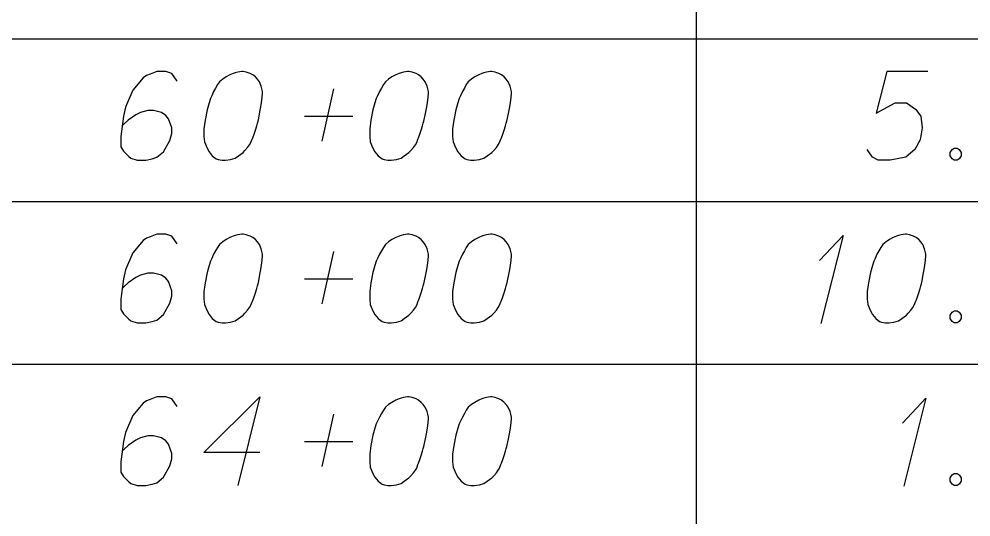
# Model space of a CAD drawing. Extents: x 2074207 to 2076812, y 516372 to 523312.
# Drawn here: x 2076345.6 to 2076397, y 517599.2 to 517626.1 of the extents above; entities that cross this region are included whole.
import ezdxf

# ---------------------------------------------------------------- set-up
doc = ezdxf.new("R2010")
doc.units = 0
doc.layers.add('Prop DirtTable_ Soil Test Results - Outline (Minor)', color=7, linetype='Continuous')
doc.layers.add('Prop DirtTable_ Soil Test Results - Tx (Sample Data)', color=7, linetype='Continuous')

msp = doc.modelspace()

# ---------------------------------------------------------------- linework, layer by layer
at = {"layer": 'Prop DirtTable_ Soil Test Results - Outline (Minor)'}
for p, q in [((2076382.2, 517633.83), (2076382.2, 517625.03)), ((2076260.609, 517625.03), (2076811.903, 517625.03)), ((2076260.609, 517625.03), (2076811.903, 517625.03)), ((2076382.2, 517625.03), (2076382.2, 517616.23)), ((2076260.609, 517616.23), (2076811.903, 517616.23)), ((2076260.609, 517616.23), (2076811.903, 517616.23)), ((2076382.2, 517616.23), (2076382.2, 517607.43)), ((2076260.609, 517607.43), (2076811.903, 517607.43)), ((2076260.609, 517607.43), (2076811.903, 517607.43)), ((2076382.2, 517607.43), (2076382.2, 517598.63))]:
    msp.add_line(p, q, dxfattribs=at)
at = {"layer": 'Prop DirtTable_ Soil Test Results - Tx (Sample Data)'}
for points in [[(2076354.149, 517622.745), (2076353.867, 517623.16), (2076353.55, 517623.274), (2076353.056, 517623.274), (2076352.703, 517623.122), (2076352.491, 517623.047), (2076352.315, 517622.933), (2076351.751, 517622.253), (2076351.363, 517621.346), (2076351.257, 517620.855), (2076351.116, 517619.759), (2076351.116, 517619.192), (2076351.257, 517618.965), (2076351.539, 517618.663), (2076351.645, 517618.587), (2076351.998, 517618.474), (2076352.456, 517618.474), (2076352.809, 517618.549), (2076353.056, 517618.625), (2076353.409, 517618.927), (2076353.761, 517619.532), (2076353.867, 517619.91), (2076353.867, 517620.212), (2076353.691, 517620.704), (2076353.55, 517620.893), (2076353.303, 517621.044), (2076352.879, 517621.157), (2076352.562, 517621.157), (2076352.174, 517621.044), (2076351.927, 517620.93), (2076351.504, 517620.628), (2076351.292, 517620.439), (2076351.186, 517620.326)], [(2076357.712, 517623.274), (2076357.642, 517623.274), (2076357.43, 517623.236), (2076357.289, 517623.198), (2076357.183, 517623.16), (2076357.007, 517623.085), (2076356.795, 517622.971), (2076356.619, 517622.858), (2076356.442, 517622.707), (2076356.336, 517622.556), (2076356.231, 517622.367), (2076356.125, 517622.178), (2076356.019, 517621.951), (2076355.948, 517621.8), (2076355.878, 517621.573), (2076355.772, 517621.195), (2076355.666, 517620.628), (2076355.596, 517620.174), (2076355.596, 517619.759), (2076355.631, 517619.456), (2076355.772, 517619.116), (2076355.878, 517618.927), (2076356.054, 517618.7), (2076356.266, 517618.549), (2076356.372, 517618.511), (2076356.583, 517618.474), (2076356.76, 517618.474), (2076357.042, 517618.511), (2076357.289, 517618.587), (2076357.465, 517618.7), (2076357.712, 517618.889), (2076357.818, 517619.003), (2076357.959, 517619.154), (2076358.065, 517619.305), (2076358.135, 517619.419), (2076358.206, 517619.608), (2076358.241, 517619.683), (2076358.312, 517619.872), (2076358.382, 517620.099), (2076358.453, 517620.326), (2076358.488, 517620.477), (2076358.523, 517620.59), (2076358.559, 517620.741), (2076358.629, 517621.082), (2076358.665, 517621.27), (2076358.7, 517621.459), (2076358.735, 517621.724), (2076358.77, 517622.064), (2076358.77, 517622.178), (2076358.735, 517622.329), (2076358.7, 517622.48), (2076358.594, 517622.707), (2076358.488, 517622.858), (2076358.382, 517622.971), (2076358.241, 517623.085), (2076358.1, 517623.16), (2076357.994, 517623.198), (2076357.889, 517623.236), (2076357.712, 517623.274)], [(2076366.672, 517623.274), (2076366.602, 517623.274), (2076366.39, 517623.236), (2076366.249, 517623.198), (2076366.143, 517623.16), (2076365.967, 517623.085), (2076365.755, 517622.971), (2076365.579, 517622.858), (2076365.402, 517622.707), (2076365.296, 517622.556), (2076365.191, 517622.367), (2076365.085, 517622.178), (2076364.979, 517621.951), (2076364.908, 517621.8), (2076364.838, 517621.573), (2076364.732, 517621.195), (2076364.626, 517620.628), (2076364.556, 517620.174), (2076364.556, 517619.759), (2076364.591, 517619.456), (2076364.732, 517619.116), (2076364.838, 517618.927), (2076365.014, 517618.7), (2076365.226, 517618.549), (2076365.332, 517618.511), (2076365.543, 517618.474), (2076365.72, 517618.474), (2076366.002, 517618.511), (2076366.249, 517618.587), (2076366.425, 517618.7), (2076366.672, 517618.889), (2076366.778, 517619.003), (2076366.919, 517619.154), (2076367.025, 517619.305), (2076367.095, 517619.419), (2076367.166, 517619.608), (2076367.201, 517619.683), (2076367.272, 517619.872), (2076367.342, 517620.099), (2076367.413, 517620.326), (2076367.448, 517620.477), (2076367.483, 517620.59), (2076367.519, 517620.741), (2076367.589, 517621.082), (2076367.625, 517621.27), (2076367.66, 517621.459), (2076367.695, 517621.724), (2076367.73, 517622.064), (2076367.73, 517622.178), (2076367.695, 517622.329), (2076367.66, 517622.48), (2076367.554, 517622.707), (2076367.448, 517622.858), (2076367.342, 517622.971), (2076367.201, 517623.085), (2076367.06, 517623.16), (2076366.954, 517623.198), (2076366.849, 517623.236), (2076366.672, 517623.274)], [(2076371.152, 517623.274), (2076371.082, 517623.274), (2076370.87, 517623.236), (2076370.729, 517623.198), (2076370.623, 517623.16), (2076370.447, 517623.085), (2076370.235, 517622.971), (2076370.059, 517622.858), (2076369.882, 517622.707), (2076369.776, 517622.556), (2076369.671, 517622.367), (2076369.565, 517622.178), (2076369.459, 517621.951), (2076369.388, 517621.8), (2076369.318, 517621.573), (2076369.212, 517621.195), (2076369.106, 517620.628), (2076369.036, 517620.174), (2076369.036, 517619.759), (2076369.071, 517619.456), (2076369.212, 517619.116), (2076369.318, 517618.927), (2076369.494, 517618.7), (2076369.706, 517618.549), (2076369.812, 517618.511), (2076370.023, 517618.474), (2076370.2, 517618.474), (2076370.482, 517618.511), (2076370.729, 517618.587), (2076370.905, 517618.7), (2076371.152, 517618.889), (2076371.258, 517619.003), (2076371.399, 517619.154), (2076371.505, 517619.305), (2076371.575, 517619.419), (2076371.646, 517619.608), (2076371.681, 517619.683), (2076371.752, 517619.872), (2076371.822, 517620.099), (2076371.893, 517620.326), (2076371.928, 517620.477), (2076371.963, 517620.59), (2076371.999, 517620.741), (2076372.069, 517621.082), (2076372.105, 517621.27), (2076372.14, 517621.459), (2076372.175, 517621.724), (2076372.21, 517622.064), (2076372.21, 517622.178), (2076372.175, 517622.329), (2076372.14, 517622.48), (2076372.034, 517622.707), (2076371.928, 517622.858), (2076371.822, 517622.971), (2076371.681, 517623.085), (2076371.54, 517623.16), (2076371.434, 517623.198), (2076371.329, 517623.236), (2076371.152, 517623.274)], [(2076394.716, 517623.274), (2076392.494, 517623.274), (2076391.929, 517621.006), (2076392.952, 517621.573), (2076393.552, 517621.573), (2076394.046, 517621.233), (2076394.328, 517620.855), (2076394.399, 517620.212), (2076394.293, 517619.57), (2076394.011, 517619.041), (2076393.517, 517618.625), (2076392.67, 517618.474), (2076392.035, 517618.474), (2076391.718, 517618.625), (2076391.436, 517619.041)], [(2076361.98, 517619.494), (2076362.615, 517622.329)], [(2076361.028, 517620.855), (2076363.638, 517620.855)], [(2076396.127, 517619.116), (2076396.304, 517619.116), (2076396.409, 517619.041), (2076396.515, 517618.889), (2076396.515, 517618.7), (2076396.409, 517618.549), (2076396.304, 517618.474), (2076396.127, 517618.474), (2076396.021, 517618.549), (2076395.916, 517618.7), (2076395.916, 517618.889), (2076396.021, 517619.041), (2076396.127, 517619.116)], [(2076354.149, 517613.945), (2076353.867, 517614.36), (2076353.55, 517614.474), (2076353.056, 517614.474), (2076352.703, 517614.322), (2076352.491, 517614.247), (2076352.315, 517614.133), (2076351.751, 517613.453), (2076351.363, 517612.546), (2076351.257, 517612.055), (2076351.116, 517610.959), (2076351.116, 517610.392), (2076351.257, 517610.165), (2076351.539, 517609.863), (2076351.645, 517609.787), (2076351.998, 517609.674), (2076352.456, 517609.674), (2076352.809, 517609.749), (2076353.056, 517609.825), (2076353.409, 517610.127), (2076353.761, 517610.732), (2076353.867, 517611.11), (2076353.867, 517611.412), (2076353.691, 517611.904), (2076353.55, 517612.093), (2076353.303, 517612.244), (2076352.879, 517612.357), (2076352.562, 517612.357), (2076352.174, 517612.244), (2076351.927, 517612.13), (2076351.504, 517611.828), (2076351.292, 517611.639), (2076351.186, 517611.526)], [(2076357.712, 517614.474), (2076357.642, 517614.474), (2076357.43, 517614.436), (2076357.289, 517614.398), (2076357.183, 517614.36), (2076357.007, 517614.285), (2076356.795, 517614.171), (2076356.619, 517614.058), (2076356.442, 517613.907), (2076356.336, 517613.756), (2076356.231, 517613.567), (2076356.125, 517613.378), (2076356.019, 517613.151), (2076355.948, 517613), (2076355.878, 517612.773), (2076355.772, 517612.395), (2076355.666, 517611.828), (2076355.596, 517611.374), (2076355.596, 517610.959), (2076355.631, 517610.656), (2076355.772, 517610.316), (2076355.878, 517610.127), (2076356.054, 517609.9), (2076356.266, 517609.749), (2076356.372, 517609.711), (2076356.583, 517609.674), (2076356.76, 517609.674), (2076357.042, 517609.711), (2076357.289, 517609.787), (2076357.465, 517609.9), (2076357.712, 517610.089), (2076357.818, 517610.203), (2076357.959, 517610.354), (2076358.065, 517610.505), (2076358.135, 517610.619), (2076358.206, 517610.808), (2076358.241, 517610.883), (2076358.312, 517611.072), (2076358.382, 517611.299), (2076358.453, 517611.526), (2076358.488, 517611.677), (2076358.523, 517611.79), (2076358.559, 517611.941), (2076358.629, 517612.282), (2076358.665, 517612.47), (2076358.7, 517612.659), (2076358.735, 517612.924), (2076358.77, 517613.264), (2076358.77, 517613.378), (2076358.735, 517613.529), (2076358.7, 517613.68), (2076358.594, 517613.907), (2076358.488, 517614.058), (2076358.382, 517614.171), (2076358.241, 517614.285), (2076358.1, 517614.36), (2076357.994, 517614.398), (2076357.889, 517614.436), (2076357.712, 517614.474)], [(2076366.672, 517614.474), (2076366.602, 517614.474), (2076366.39, 517614.436), (2076366.249, 517614.398), (2076366.143, 517614.36), (2076365.967, 517614.285), (2076365.755, 517614.171), (2076365.579, 517614.058), (2076365.402, 517613.907), (2076365.296, 517613.756), (2076365.191, 517613.567), (2076365.085, 517613.378), (2076364.979, 517613.151), (2076364.908, 517613), (2076364.838, 517612.773), (2076364.732, 517612.395), (2076364.626, 517611.828), (2076364.556, 517611.374), (2076364.556, 517610.959), (2076364.591, 517610.656), (2076364.732, 517610.316), (2076364.838, 517610.127), (2076365.014, 517609.9), (2076365.226, 517609.749), (2076365.332, 517609.711), (2076365.543, 517609.674), (2076365.72, 517609.674), (2076366.002, 517609.711), (2076366.249, 517609.787), (2076366.425, 517609.9), (2076366.672, 517610.089), (2076366.778, 517610.203), (2076366.919, 517610.354), (2076367.025, 517610.505), (2076367.095, 517610.619), (2076367.166, 517610.808), (2076367.201, 517610.883), (2076367.272, 517611.072), (2076367.342, 517611.299), (2076367.413, 517611.526), (2076367.448, 517611.677), (2076367.483, 517611.79), (2076367.519, 517611.941), (2076367.589, 517612.282), (2076367.625, 517612.47), (2076367.66, 517612.659), (2076367.695, 517612.924), (2076367.73, 517613.264), (2076367.73, 517613.378), (2076367.695, 517613.529), (2076367.66, 517613.68), (2076367.554, 517613.907), (2076367.448, 517614.058), (2076367.342, 517614.171), (2076367.201, 517614.285), (2076367.06, 517614.36), (2076366.954, 517614.398), (2076366.849, 517614.436), (2076366.672, 517614.474)], [(2076371.152, 517614.474), (2076371.082, 517614.474), (2076370.87, 517614.436), (2076370.729, 517614.398), (2076370.623, 517614.36), (2076370.447, 517614.285), (2076370.235, 517614.171), (2076370.059, 517614.058), (2076369.882, 517613.907), (2076369.776, 517613.756), (2076369.671, 517613.567), (2076369.565, 517613.378), (2076369.459, 517613.151), (2076369.388, 517613), (2076369.318, 517612.773), (2076369.212, 517612.395), (2076369.106, 517611.828), (2076369.036, 517611.374), (2076369.036, 517610.959), (2076369.071, 517610.656), (2076369.212, 517610.316), (2076369.318, 517610.127), (2076369.494, 517609.9), (2076369.706, 517609.749), (2076369.812, 517609.711), (2076370.023, 517609.674), (2076370.2, 517609.674), (2076370.482, 517609.711), (2076370.729, 517609.787), (2076370.905, 517609.9), (2076371.152, 517610.089), (2076371.258, 517610.203), (2076371.399, 517610.354), (2076371.505, 517610.505), (2076371.575, 517610.619), (2076371.646, 517610.808), (2076371.681, 517610.883), (2076371.752, 517611.072), (2076371.822, 517611.299), (2076371.893, 517611.526), (2076371.928, 517611.677), (2076371.963, 517611.79), (2076371.999, 517611.941), (2076372.069, 517612.282), (2076372.105, 517612.47), (2076372.14, 517612.659), (2076372.175, 517612.924), (2076372.21, 517613.264), (2076372.21, 517613.378), (2076372.175, 517613.529), (2076372.14, 517613.68), (2076372.034, 517613.907), (2076371.928, 517614.058), (2076371.822, 517614.171), (2076371.681, 517614.285), (2076371.54, 517614.36), (2076371.434, 517614.398), (2076371.329, 517614.436), (2076371.152, 517614.474)], [(2076388.86, 517613.037), (2076390.13, 517614.398), (2076388.931, 517609.636)], [(2076393.552, 517614.474), (2076393.482, 517614.474), (2076393.27, 517614.436), (2076393.129, 517614.398), (2076393.023, 517614.36), (2076392.847, 517614.285), (2076392.635, 517614.171), (2076392.459, 517614.058), (2076392.282, 517613.907), (2076392.176, 517613.756), (2076392.071, 517613.567), (2076391.965, 517613.378), (2076391.859, 517613.151), (2076391.788, 517613), (2076391.718, 517612.773), (2076391.612, 517612.395), (2076391.506, 517611.828), (2076391.436, 517611.374), (2076391.436, 517610.959), (2076391.471, 517610.656), (2076391.612, 517610.316), (2076391.718, 517610.127), (2076391.894, 517609.9), (2076392.106, 517609.749), (2076392.212, 517609.711), (2076392.423, 517609.674), (2076392.6, 517609.674), (2076392.882, 517609.711), (2076393.129, 517609.787), (2076393.305, 517609.9), (2076393.552, 517610.089), (2076393.658, 517610.203), (2076393.799, 517610.354), (2076393.905, 517610.505), (2076393.975, 517610.619), (2076394.046, 517610.808), (2076394.081, 517610.883), (2076394.152, 517611.072), (2076394.222, 517611.299), (2076394.293, 517611.526), (2076394.328, 517611.677), (2076394.363, 517611.79), (2076394.399, 517611.941), (2076394.469, 517612.282), (2076394.505, 517612.47), (2076394.54, 517612.659), (2076394.575, 517612.924), (2076394.61, 517613.264), (2076394.61, 517613.378), (2076394.575, 517613.529), (2076394.54, 517613.68), (2076394.434, 517613.907), (2076394.328, 517614.058), (2076394.222, 517614.171), (2076394.081, 517614.285), (2076393.94, 517614.36), (2076393.834, 517614.398), (2076393.729, 517614.436), (2076393.552, 517614.474)], [(2076361.98, 517610.694), (2076362.615, 517613.529)], [(2076361.028, 517612.055), (2076363.638, 517612.055)], [(2076396.127, 517610.316), (2076396.304, 517610.316), (2076396.409, 517610.241), (2076396.515, 517610.089), (2076396.515, 517609.9), (2076396.409, 517609.749), (2076396.304, 517609.674), (2076396.127, 517609.674), (2076396.021, 517609.749), (2076395.916, 517609.9), (2076395.916, 517610.089), (2076396.021, 517610.241), (2076396.127, 517610.316)], [(2076354.149, 517605.145), (2076353.867, 517605.56), (2076353.55, 517605.674), (2076353.056, 517605.674), (2076352.703, 517605.522), (2076352.491, 517605.447), (2076352.315, 517605.333), (2076351.751, 517604.653), (2076351.363, 517603.746), (2076351.257, 517603.255), (2076351.116, 517602.159), (2076351.116, 517601.592), (2076351.257, 517601.365), (2076351.539, 517601.063), (2076351.645, 517600.987), (2076351.998, 517600.874), (2076352.456, 517600.874), (2076352.809, 517600.949), (2076353.056, 517601.025), (2076353.409, 517601.327), (2076353.761, 517601.932), (2076353.867, 517602.31), (2076353.867, 517602.612), (2076353.691, 517603.104), (2076353.55, 517603.293), (2076353.303, 517603.444), (2076352.879, 517603.557), (2076352.562, 517603.557), (2076352.174, 517603.444), (2076351.927, 517603.33), (2076351.504, 517603.028), (2076351.292, 517602.839), (2076351.186, 517602.726)], [(2076358.629, 517602.65), (2076355.596, 517602.65), (2076358.629, 517605.674), (2076357.43, 517600.874)], [(2076366.672, 517605.674), (2076366.602, 517605.674), (2076366.39, 517605.636), (2076366.249, 517605.598), (2076366.143, 517605.56), (2076365.967, 517605.485), (2076365.755, 517605.371), (2076365.579, 517605.258), (2076365.402, 517605.107), (2076365.296, 517604.956), (2076365.191, 517604.767), (2076365.085, 517604.578), (2076364.979, 517604.351), (2076364.908, 517604.2), (2076364.838, 517603.973), (2076364.732, 517603.595), (2076364.626, 517603.028), (2076364.556, 517602.574), (2076364.556, 517602.159), (2076364.591, 517601.856), (2076364.732, 517601.516), (2076364.838, 517601.327), (2076365.014, 517601.1), (2076365.226, 517600.949), (2076365.332, 517600.911), (2076365.543, 517600.874), (2076365.72, 517600.874), (2076366.002, 517600.911), (2076366.249, 517600.987), (2076366.425, 517601.1), (2076366.672, 517601.289), (2076366.778, 517601.403), (2076366.919, 517601.554), (2076367.025, 517601.705), (2076367.095, 517601.819), (2076367.166, 517602.008), (2076367.201, 517602.083), (2076367.272, 517602.272), (2076367.342, 517602.499), (2076367.413, 517602.726), (2076367.448, 517602.877), (2076367.483, 517602.99), (2076367.519, 517603.141), (2076367.589, 517603.482), (2076367.625, 517603.67), (2076367.66, 517603.859), (2076367.695, 517604.124), (2076367.73, 517604.464), (2076367.73, 517604.578), (2076367.695, 517604.729), (2076367.66, 517604.88), (2076367.554, 517605.107), (2076367.448, 517605.258), (2076367.342, 517605.371), (2076367.201, 517605.485), (2076367.06, 517605.56), (2076366.954, 517605.598), (2076366.849, 517605.636), (2076366.672, 517605.674)], [(2076371.152, 517605.674), (2076371.082, 517605.674), (2076370.87, 517605.636), (2076370.729, 517605.598), (2076370.623, 517605.56), (2076370.447, 517605.485), (2076370.235, 517605.371), (2076370.059, 517605.258), (2076369.882, 517605.107), (2076369.776, 517604.956), (2076369.671, 517604.767), (2076369.565, 517604.578), (2076369.459, 517604.351), (2076369.388, 517604.2), (2076369.318, 517603.973), (2076369.212, 517603.595), (2076369.106, 517603.028), (2076369.036, 517602.574), (2076369.036, 517602.159), (2076369.071, 517601.856), (2076369.212, 517601.516), (2076369.318, 517601.327), (2076369.494, 517601.1), (2076369.706, 517600.949), (2076369.812, 517600.911), (2076370.023, 517600.874), (2076370.2, 517600.874), (2076370.482, 517600.911), (2076370.729, 517600.987), (2076370.905, 517601.1), (2076371.152, 517601.289), (2076371.258, 517601.403), (2076371.399, 517601.554), (2076371.505, 517601.705), (2076371.575, 517601.819), (2076371.646, 517602.008), (2076371.681, 517602.083), (2076371.752, 517602.272), (2076371.822, 517602.499), (2076371.893, 517602.726), (2076371.928, 517602.877), (2076371.963, 517602.99), (2076371.999, 517603.141), (2076372.069, 517603.482), (2076372.105, 517603.67), (2076372.14, 517603.859), (2076372.175, 517604.124), (2076372.21, 517604.464), (2076372.21, 517604.578), (2076372.175, 517604.729), (2076372.14, 517604.88), (2076372.034, 517605.107), (2076371.928, 517605.258), (2076371.822, 517605.371), (2076371.681, 517605.485), (2076371.54, 517605.56), (2076371.434, 517605.598), (2076371.329, 517605.636), (2076371.152, 517605.674)], [(2076393.34, 517604.237), (2076394.61, 517605.598), (2076393.411, 517600.836)], [(2076361.98, 517601.894), (2076362.615, 517604.729)], [(2076361.028, 517603.255), (2076363.638, 517603.255)], [(2076396.127, 517601.516), (2076396.304, 517601.516), (2076396.409, 517601.441), (2076396.515, 517601.289), (2076396.515, 517601.1), (2076396.409, 517600.949), (2076396.304, 517600.874), (2076396.127, 517600.874), (2076396.021, 517600.949), (2076395.916, 517601.1), (2076395.916, 517601.289), (2076396.021, 517601.441), (2076396.127, 517601.516)]]:
    msp.add_lwpolyline(points, dxfattribs=at)

doc.saveas('drawing.dxf')
